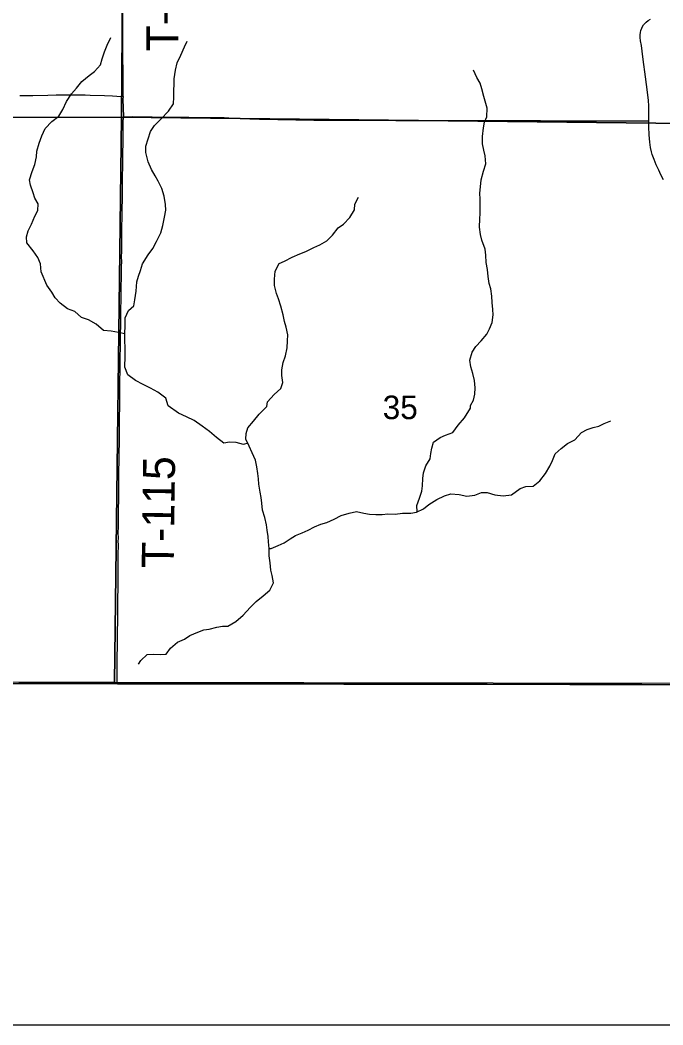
# Model space of a CAD drawing. Extents: x 0 to 34, y 0 to 22.
# Drawn here: x 4.352 to 4.922, y 14.1 to 14.991 of the extents above; entities that cross this region are included whole.
import ezdxf

# ---------------------------------------------------------------- set-up
doc = ezdxf.new("R2010")
doc.units = 0
for name, color, linetype in [('GM_X_Adjacent_County', 7, 'Continuous'), ('GM_X_County', 7, 'Continuous'), ('GM_X_County_Road', 7, 'Continuous'), ('GM_X_Minor_River', 7, 'Continuous'), ('GM_X_Section', 7, 'Continuous'), ('GM_X_Section_Text', 7, 'Continuous'), ('GM_X_Township', 7, 'Continuous'), ('GM_X_Township_Road', 7, 'Continuous'), ('GM_X_Township_Road_Text', 7, 'Continuous'), ('SH_Data', 7, 'Continuous')]:
    doc.layers.add(name, color=color, linetype=linetype)

msp = doc.modelspace()

# ---------------------------------------------------------------- linework, layer by layer
at = {"layer": 'GM_X_Adjacent_County'}
for points in [[(2.6, 14.40919), (2.6, 14.1), (7.45277, 14.1)], [(7.45277, 14.1), (7.45284, 14.15055), (7.45459, 14.40015), (7.13726, 14.39886), (6.95145, 14.39952), (6.83768, 14.39906), (6.14063, 14.40011), (5.94628, 14.40039), (5.52367, 14.40104), (5.44111, 14.40116), (5.06657, 14.40173), (5.04041, 14.40177), (4.43815, 14.40265), (3.86539, 14.40349), (3.71208, 14.40564), (3.66948, 14.40585), (3.64498, 14.40529), (3.62218, 14.40551), (3.56097, 14.40598), (3.47236, 14.40671), (3.43312, 14.40703), (2.6, 14.40919)]]:
    msp.add_lwpolyline(points, dxfattribs=at)
at = {"layer": 'GM_X_County'}
msp.add_lwpolyline([(3.86539, 14.40349), (4.43815, 14.40265), (5.04041, 14.40177), (5.06657, 14.40173), (5.44111, 14.40116), (5.52367, 14.40104), (5.94628, 14.40039), (6.14063, 14.40011), (6.83768, 14.39906), (6.95145, 14.39952), (7.13726, 14.39886), (7.45459, 14.40015), (7.92809, 14.4004), (8.46143, 14.39951), (8.46274, 14.39956), (8.96099, 14.39844), (8.96486, 14.39847), (9.4, 14.3965)], dxfattribs=at)
at = {"layer": 'GM_X_County_Road'}
for points in [[(4.35068, 14.40363), (4.36403, 14.40365), (4.37179, 14.40363), (4.3783, 14.40362), (4.38918, 14.40365), (4.39788, 14.40359), (4.42613, 14.40321), (4.43358, 14.40318), (4.43797, 14.40321)], [(4.43797, 14.40321), (4.44788, 14.40328), (4.45627, 14.40324), (4.46311, 14.40318), (4.47802, 14.40314), (4.48857, 14.40323), (4.49479, 14.40327), (4.50162, 14.40328), (4.50721, 14.40317), (4.51341, 14.40308), (4.51742, 14.40311), (4.52268, 14.40308), (4.53325, 14.40316), (4.5463, 14.40309), (4.56495, 14.40296), (4.58017, 14.40291), (4.58762, 14.40289), (4.59382, 14.40293), (4.60531, 14.40291), (4.61152, 14.40289), (4.63825, 14.4028), (4.65535, 14.40278), (4.66498, 14.40276), (4.67026, 14.40263), (4.68455, 14.40259), (4.69255, 14.40253), (4.69844, 14.40254), (4.70092, 14.40253), (4.7118, 14.40248), (4.71864, 14.40246), (4.7233, 14.40245), (4.72951, 14.40246), (4.73666, 14.40245), (4.74039, 14.40243), (4.74567, 14.40245), (4.75064, 14.40246), (4.75592, 14.4025), (4.76618, 14.4025), (4.78451, 14.40234), (4.80098, 14.40227), (4.80844, 14.40224), (4.82242, 14.40222), (4.83796, 14.40225), (4.8507, 14.40225), (4.85412, 14.40223), (4.8594, 14.40219), (4.86655, 14.40213), (4.87276, 14.40211), (4.88488, 14.40211), (4.89172, 14.40212), (4.90352, 14.40217), (4.92279, 14.40208)]]:
    msp.add_lwpolyline(points, dxfattribs=at)
at = {"layer": 'GM_X_Minor_River'}
for points in [[(4.44475, 14.71312), (4.43926, 14.7143), (4.43282, 14.7153), (4.4258, 14.71611), (4.41939, 14.72147), (4.41259, 14.72531), (4.40634, 14.72764), (4.40031, 14.73281), (4.39407, 14.73532), (4.38746, 14.7403), (4.38295, 14.74508), (4.38013, 14.74984), (4.37563, 14.75614), (4.37059, 14.76813), (4.36988, 14.77515), (4.36765, 14.78086), (4.36332, 14.78659), (4.35787, 14.79365), (4.35753, 14.79915), (4.35909, 14.80426), (4.36198, 14.81031), (4.36506, 14.81731), (4.36757, 14.82241), (4.3678, 14.82829), (4.36499, 14.83325), (4.36332, 14.838), (4.36109, 14.84485), (4.36018, 14.8496), (4.3627, 14.85717), (4.36502, 14.86322), (4.36639, 14.87005), (4.36681, 14.87498), (4.36876, 14.88217), (4.37127, 14.88879), (4.37397, 14.89503), (4.38009, 14.90125), (4.3862, 14.90614), (4.38965, 14.91199), (4.39293, 14.91899), (4.39753, 14.92597), (4.40193, 14.93087), (4.40653, 14.93691), (4.41321, 14.94217), (4.41798, 14.94574), (4.42333, 14.95177), (4.4247, 14.95708), (4.42664, 14.96313), (4.42915, 14.969), (4.43224, 14.97599)], [(4.48318, 14.64922), (4.48115, 14.65593), (4.47416, 14.66129), (4.46755, 14.66476), (4.46093, 14.66803), (4.45432, 14.67169), (4.44753, 14.67667), (4.44473, 14.68333), (4.44518, 14.69319), (4.44504, 14.69984), (4.44491, 14.708), (4.44475, 14.71312), (4.445, 14.72052), (4.44524, 14.72735), (4.44813, 14.73378), (4.4529, 14.73772), (4.4537, 14.74322), (4.45489, 14.7508), (4.45533, 14.75915), (4.45688, 14.76407), (4.45882, 14.76917), (4.46038, 14.77523), (4.46556, 14.78298), (4.46958, 14.78864), (4.47304, 14.79487), (4.47689, 14.80262), (4.47865, 14.80906), (4.48003, 14.81645), (4.48121, 14.8227), (4.48087, 14.82783), (4.47979, 14.83505), (4.47756, 14.84189), (4.47438, 14.84837), (4.47157, 14.85313), (4.46838, 14.85885), (4.46559, 14.8657), (4.46337, 14.87387), (4.46341, 14.87956), (4.46536, 14.886), (4.46768, 14.89243), (4.47113, 14.89772), (4.47687, 14.90356), (4.48356, 14.91053), (4.48797, 14.91714), (4.4882, 14.92283), (4.48824, 14.9289), (4.48847, 14.9344), (4.4887, 14.93914), (4.48989, 14.94691), (4.49127, 14.95335), (4.49435, 14.96016), (4.49763, 14.96753), (4.50013, 14.97264)], [(4.75163, 14.64719), (4.75164, 14.64935), (4.75415, 14.65426), (4.75532, 14.65957), (4.75574, 14.66525), (4.75522, 14.67152), (4.75356, 14.67798), (4.7517, 14.68388), (4.75099, 14.68977), (4.75313, 14.69677), (4.7562, 14.70168), (4.76098, 14.70696), (4.76595, 14.71261), (4.76845, 14.71753), (4.77077, 14.72301), (4.77158, 14.72983), (4.77123, 14.73458), (4.7709, 14.74084), (4.77037, 14.74654), (4.76947, 14.75281), (4.76818, 14.75775), (4.76727, 14.76402), (4.76656, 14.7701), (4.76546, 14.77617), (4.76513, 14.78282), (4.76441, 14.78813), (4.76162, 14.79613), (4.76052, 14.80107), (4.75943, 14.80772), (4.75967, 14.81492), (4.76009, 14.81966), (4.76018, 14.83238), (4.75984, 14.83788), (4.76045, 14.84338), (4.76106, 14.84963), (4.7632, 14.85721), (4.76515, 14.86383), (4.76444, 14.87086), (4.76334, 14.87599), (4.76224, 14.88169), (4.7621, 14.88814), (4.7631, 14.89572), (4.76409, 14.90065), (4.76602, 14.90557), (4.76646, 14.91334), (4.7635, 14.92361), (4.76165, 14.93046), (4.75998, 14.9354), (4.75717, 14.94036), (4.75418, 14.94702)], [(4.57083, 14.64856), (4.57143, 14.65278), (4.57736, 14.65919), (4.58328, 14.66465), (4.58503, 14.66995), (4.58412, 14.67603), (4.58397, 14.68115), (4.58534, 14.68759), (4.58729, 14.69365), (4.58885, 14.70047), (4.58928, 14.70691), (4.58932, 14.71204), (4.58785, 14.71907), (4.58655, 14.72382), (4.58527, 14.7299), (4.58324, 14.73751), (4.5812, 14.74397), (4.57934, 14.74873), (4.57768, 14.75576), (4.57753, 14.76165), (4.57815, 14.76847), (4.58161, 14.77528), (4.58656, 14.77751), (4.59342, 14.78107), (4.60008, 14.78405), (4.60541, 14.7861), (4.61245, 14.78946), (4.61778, 14.79189), (4.62407, 14.79545), (4.62904, 14.80053), (4.63421, 14.80695), (4.63898, 14.81033), (4.64452, 14.81617), (4.64855, 14.82297), (4.64897, 14.8279), (4.65224, 14.83413)], [(4.457, 14.41992), (4.45899, 14.42326), (4.46454, 14.42853), (4.47042, 14.42886), (4.47667, 14.42843), (4.48142, 14.42877), (4.48545, 14.43405), (4.49156, 14.4395), (4.49766, 14.4423), (4.50242, 14.4453), (4.50946, 14.44828), (4.51498, 14.45032), (4.51973, 14.45104), (4.52657, 14.45269), (4.53151, 14.4536), (4.53625, 14.45356), (4.54331, 14.45787), (4.5498, 14.46332), (4.55593, 14.4703), (4.56147, 14.47557), (4.56759, 14.48064), (4.57332, 14.48553), (4.57679, 14.49215), (4.57552, 14.49861), (4.57442, 14.50337), (4.57372, 14.50983), (4.57301, 14.5161), (4.57288, 14.52274), (4.57236, 14.52844), (4.57202, 14.53319), (4.57112, 14.53889), (4.5704, 14.54364), (4.56894, 14.55011), (4.5671, 14.55658), (4.56639, 14.56285), (4.56587, 14.56779), (4.56496, 14.57254), (4.56369, 14.57957), (4.56335, 14.58432), (4.56283, 14.58907), (4.56193, 14.59515), (4.56065, 14.60086), (4.55767, 14.60734), (4.55526, 14.61324), (4.55209, 14.61972), (4.55232, 14.62466), (4.55388, 14.62977), (4.55905, 14.63542), (4.56403, 14.64164), (4.57083, 14.64856)], [(4.55395, 14.61591), (4.55015, 14.61499), (4.54372, 14.61656), (4.53765, 14.61699), (4.53271, 14.61608), (4.52612, 14.62108), (4.5199, 14.62644), (4.5135, 14.63124), (4.50633, 14.63623), (4.49953, 14.63952), (4.49254, 14.64261), (4.48318, 14.64922)], [(4.70431, 14.55505), (4.70388, 14.56077), (4.7064, 14.5672), (4.70835, 14.57345), (4.70896, 14.57819), (4.7092, 14.58464), (4.70982, 14.58958), (4.71195, 14.59582), (4.71561, 14.60206), (4.71641, 14.6068), (4.71721, 14.61172), (4.71878, 14.61703), (4.72469, 14.62115), (4.72945, 14.62301), (4.73573, 14.62543), (4.74071, 14.63203), (4.74608, 14.63844), (4.75163, 14.64719)], [(4.57288, 14.5225), (4.57477, 14.52254), (4.58087, 14.52533), (4.5862, 14.52757), (4.59154, 14.53113), (4.5963, 14.53413), (4.6022, 14.53655), (4.60735, 14.53897), (4.61325, 14.54196), (4.61877, 14.54419), (4.62409, 14.54567), (4.63057, 14.54865), (4.63667, 14.55202), (4.64389, 14.55386), (4.65035, 14.55532), (4.65679, 14.55394), (4.6619, 14.55314), (4.66759, 14.55272), (4.67328, 14.55286), (4.67821, 14.55339), (4.68466, 14.55315), (4.6913, 14.55404), (4.6987, 14.55398), (4.70364, 14.5547), (4.70973, 14.55787), (4.7147, 14.56163), (4.72156, 14.56613), (4.72842, 14.5693), (4.73412, 14.57096), (4.74152, 14.57052), (4.74814, 14.56895), (4.75536, 14.56984), (4.76125, 14.57226), (4.76619, 14.57241), (4.773, 14.57026), (4.78038, 14.56925), (4.78779, 14.57033), (4.79561, 14.57596), (4.80056, 14.57763), (4.80701, 14.57796), (4.81293, 14.58265), (4.81811, 14.58907), (4.82196, 14.59568), (4.82428, 14.60078), (4.82679, 14.60665), (4.83195, 14.61135), (4.83768, 14.61586), (4.84416, 14.61903), (4.85009, 14.62544), (4.85505, 14.62825), (4.86037, 14.62991), (4.86531, 14.63101), (4.87008, 14.63363), (4.87616, 14.63586)]]:
    msp.add_lwpolyline(points, dxfattribs=at)
at = {"layer": 'GM_X_Section'}
for points in [[(4.4457, 15.40203), (4.44175, 14.9051), (3.93456, 14.90384), (3.9374, 15.40436)], [(4.9466, 15.39652), (4.94245, 14.8996), (4.44175, 14.9051), (4.4457, 15.40203)], [(4.44175, 14.9051), (4.43555, 14.4037), (3.93596, 14.4053), (3.93456, 14.90384)], [(4.44175, 14.9051), (4.94245, 14.8996), (4.93969, 14.40279), (4.43555, 14.4037)]]:
    msp.add_lwpolyline(points, close=True, dxfattribs=at)
at = {"layer": 'GM_X_Township'}
msp.add_lwpolyline([(3.86539, 14.40349), (4.43815, 14.40265), (5.04041, 14.40177), (5.06657, 14.40173), (5.44111, 14.40116), (5.44669, 15.15063), (5.45044, 15.65487), (5.45419, 15.90393), (5.45428, 16.08137), (5.45292, 16.19179), (5.45515, 16.40295), (5.45701, 16.6786), (5.45812, 16.85635), (5.46352, 17.41199), (4.99421, 17.40763), (4.77846, 17.40425), (4.32513, 17.40324)], dxfattribs=at)
at = {"layer": 'GM_X_Township_Road'}
for points in [[(4.44319, 14.92355), (4.4433, 14.93017), (4.44329, 14.93483), (4.44324, 14.94197), (4.44303, 14.96185), (4.44305, 14.97055), (4.44309, 14.97458), (4.44307, 14.98111), (4.443, 14.99292), (4.44299, 15.01125), (4.44292, 15.02431), (4.44288, 15.02835), (4.44285, 15.03363), (4.44282, 15.0414), (4.44283, 15.04668), (4.44286, 15.05111)], [(4.90983, 14.90205), (4.90983, 14.90218), (4.90991, 14.9111), (4.9098, 14.91511), (4.90941, 14.92034), (4.90867, 14.92712), (4.90832, 14.9299), (4.90773, 14.93421), (4.90684, 14.94099), (4.90485, 14.9564), (4.90387, 14.96379), (4.90315, 14.96871), (4.9025, 14.97302), (4.90223, 14.97584), (4.90222, 14.97839), (4.90242, 14.9803), (4.90278, 14.98216), (4.90352, 14.98428), (4.90393, 14.98515), (4.90512, 14.98704), (4.90594, 14.98802), (4.90752, 14.98961), (4.90932, 14.99091), (4.91121, 14.99207)], [(4.35149, 14.92432), (4.36329, 14.92451), (4.37634, 14.92485), (4.38379, 14.92503), (4.39498, 14.92503), (4.40337, 14.92503), (4.40958, 14.92493), (4.41393, 14.92482), (4.42664, 14.92442), (4.43377, 14.92414), (4.4378, 14.92387), (4.44319, 14.92355)], [(4.44319, 14.92355), (4.44312, 14.92104), (4.44352, 14.90551)], [(4.44048, 14.6696), (4.44048, 14.66997), (4.44057, 14.68209), (4.44077, 14.69421), (4.44085, 14.69949), (4.44087, 14.70228), (4.4409, 14.70539), (4.44094, 14.70881), (4.441, 14.71284), (4.44113, 14.72061), (4.44123, 14.72807), (4.44135, 14.73552), (4.44137, 14.73676), (4.44142, 14.74142), (4.44147, 14.74638), (4.44154, 14.75352), (4.4416, 14.75568), (4.44177, 14.7622), (4.44183, 14.7653), (4.4419, 14.76934), (4.44196, 14.77245), (4.44199, 14.77711), (4.44198, 14.78146), (4.44203, 14.78612), (4.44206, 14.79109), (4.44212, 14.79575), (4.44224, 14.80227), (4.44254, 14.82185), (4.4427, 14.83459), (4.44281, 14.84732), (4.44306, 14.8669), (4.44333, 14.88897), (4.44344, 14.89642), (4.44342, 14.90045), (4.44352, 14.90551)], [(4.44352, 14.90551), (4.45124, 14.90567), (4.46275, 14.90552), (4.46897, 14.90545), (4.48295, 14.90534), (4.50159, 14.90512), (4.51837, 14.9049), (4.52832, 14.90485), (4.53297, 14.90481), (4.537, 14.90467), (4.54382, 14.90429), (4.54754, 14.90408), (4.5556, 14.90365), (4.5643, 14.90335), (4.59661, 14.90284), (4.61246, 14.90267), (4.62333, 14.90256), (4.63794, 14.9025), (4.64633, 14.90246), (4.66185, 14.90244), (4.68514, 14.90229), (4.69477, 14.90228), (4.70751, 14.90227), (4.72087, 14.90233), (4.72585, 14.90237), (4.73424, 14.90235), (4.74542, 14.90224), (4.75163, 14.90222), (4.76219, 14.90225), (4.77306, 14.90222), (4.77928, 14.90222), (4.78828, 14.90219), (4.79697, 14.90219), (4.80784, 14.90219), (4.81374, 14.90215), (4.82741, 14.9021), (4.8327, 14.9021), (4.84792, 14.90203), (4.85321, 14.90202), (4.85569, 14.902), (4.85973, 14.90204), (4.86439, 14.90206), (4.87433, 14.90202), (4.88676, 14.902), (4.89142, 14.90202), (4.90443, 14.90204), (4.90983, 14.90205)], [(4.92274, 14.84966), (4.92047, 14.85411), (4.9186, 14.85806), (4.91642, 14.86288), (4.91437, 14.86777), (4.91281, 14.87219), (4.91213, 14.8746), (4.91129, 14.87826), (4.91062, 14.8829), (4.91014, 14.88943), (4.90984, 14.89659), (4.90983, 14.90205)], [(4.43797, 14.40321), (4.43793, 14.41878), (4.43826, 14.44329), (4.43862, 14.46376), (4.43869, 14.47431), (4.43872, 14.48021), (4.43879, 14.48549), (4.43886, 14.48922), (4.4389, 14.49883), (4.43903, 14.51547), (4.43896, 14.51979), (4.43908, 14.52317), (4.43912, 14.52409), (4.43904, 14.52655), (4.43902, 14.5284), (4.43908, 14.53211), (4.43909, 14.53272), (4.43902, 14.53551), (4.439, 14.53767), (4.43911, 14.54076), (4.43916, 14.54169), (4.43916, 14.54631), (4.43918, 14.55096), (4.43926, 14.55529), (4.43927, 14.55962), (4.43933, 14.56396), (4.43935, 14.5683), (4.43944, 14.57451), (4.43949, 14.5773), (4.4396, 14.58381), (4.4399, 14.60788), (4.43996, 14.61627), (4.44, 14.62435), (4.44003, 14.62962), (4.44016, 14.63861), (4.44031, 14.64885), (4.44047, 14.6591), (4.44048, 14.6696)]]:
    msp.add_lwpolyline(points, dxfattribs=at)
at = {"layer": 'SH_Data'}
msp.add_line((2.6, 14.1), (9.4, 14.1), dxfattribs=at)

# ---------------------------------------------------------------- texts
at = {"layer": 'GM_X_Section_Text'}
msp.add_text('35', height=0.020928, rotation=0.00001, dxfattribs=at).set_placement((4.67362, 14.63733))
at = {"layer": 'GM_X_Township_Road_Text'}
for rotation, p in [(90, (4.4923, 14.96355)), (89.208, (4.48813, 14.50504))]:
    msp.add_text('T-115', height=0.028409, rotation=rotation, dxfattribs=at).set_placement(p)

doc.saveas('drawing.dxf')
